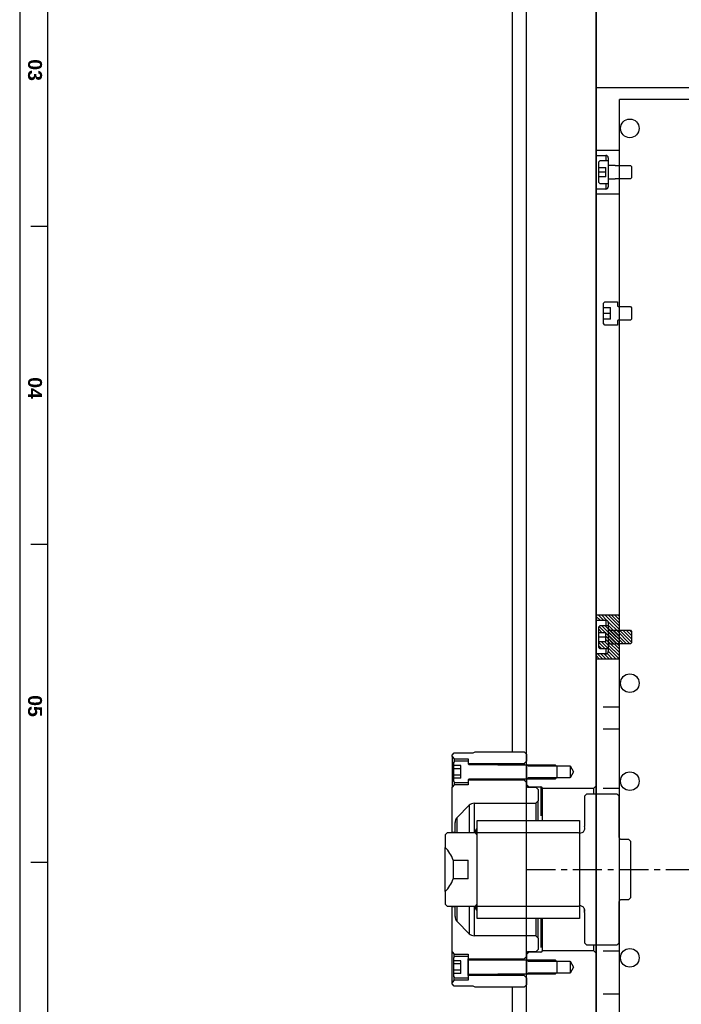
# Model space of a CAD drawing. Extents: x 2651 to 7771, y -1163 to 1075.
# Tile 472 of 490: x 5753 to 6037, y 330 to 753. Entities that reach past the tile are written whole.
import ezdxf

# ---------------------------------------------------------------- set-up
doc = ezdxf.new("R2010")
doc.units = 0
doc.header["$LTSCALE"] = 10
doc.linetypes.add('CENTER', pattern=[2, 1.25, -0.25, 0.25, -0.25])
doc.linetypes.add('PHANTOM', pattern=[2.5, 1.25, -0.25, 0.25, -0.25, 0.25, -0.25])
doc.layers.get('0').update_dxf_attribs({"linetype": 'CONTINUOUS'})
for name, color, linetype in [('15', 7, 'CONTINUOUS'), ('2', 7, 'CONTINUOUS'), ('96', 7, 'CONTINUOUS'), ('97', 7, 'CONTINUOUS'), ('BOX', 4, 'CONTINUOUS'), ('CEN', 1, 'CENTER'), ('DIM', 3, 'CONTINUOUS'), ('PART', 7, 'CONTINUOUS')]:
    doc.layers.add(name, color=color, linetype=linetype)
doc.styles.get("Standard").update_dxf_attribs({"font": 'romans.shx'})

# ---------------------------------------------------------------- blocks, each defined once
blk = doc.blocks.new('FDSFG')
at = {"color": 4}
for p, q in [((1954.35, 918.01), (1948.35, 918.01)), ((1954.35, 804.01), (1948.35, 804.01)), ((1954.35, 690.01), (1948.35, 690.01))]:
    blk.add_line(p, q, dxfattribs=at)
at = {"layer": 'BOX', "color": 3}
for points in [[(1944.35, 1260.01), (1944.35, 120.01), (2764.35, 120.01), (2764.35, 1260.01)], [(1954.35, 1250.01), (1954.35, 130.01), (2754.35, 130.01), (2754.35, 1250.01)]]:
    blk.add_lwpolyline(points, close=True, dxfattribs=at)
at = {"color": 4, "char_height": 5, "attachment_point": 1, "rotation": 270}
for s, insert in [('{\\fArial|b1|i0|c0|p34;\\C6;03}', (1952.35, 978.01)), ('{\\fArial|b1|i0|c0|p34;\\C6;04}', (1952.35, 864.01)), ('{\\fArial|b1|i0|c0|p34;\\C6;05}', (1952.35, 750.01))]:
    blk.add_mtext_dynamic_manual_height_columns(s, width=8, gutter_width=12.5, heights=[0], dxfattribs=dict(at, insert=insert))
blk = doc.blocks.new('A$C4D975714')
at = {"color": 252, "linetype": 'Continuous', "lineweight": 0}
for p, q in [((-219.69, 107.25), (-219.98, 107.54)), ((-218.28, 107.25), (-219.92, 108.89)), ((-216.86, 107.25), (-219.11, 109.5)), ((-215.33, 107.13), (-217.7, 109.5)), ((-210, 103.22), (-216.28, 109.5)), ((-210, 101.81), (-214.92, 106.72)), ((-210, 104.64), (-214.87, 109.5)), ((-210, 106.05), (-213.45, 109.5)), ((-210, 107.46), (-212.04, 109.5)), ((-210, 108.88), (-210.63, 109.5)), ((-217.47, 102), (-218.8, 103.33)), ((-216.05, 102), (-218.63, 104.57)), ((-209.67, 97.03), (-217.64, 105)), ((-214.8, 103.58), (-216.22, 105)), ((-211.06, 97.01), (-215.8, 101.75)), ((-214.8, 104.99), (-214.81, 105)), ((-210, 100.39), (-214.8, 105.19)), ((-210, 98.98), (-214.8, 103.78)), ((-210, 97.57), (-214.8, 102.36)), ((-208.27, 97.06), (-214.21, 102.99)), ((-206.88, 97.08), (-212.74, 102.93)), ((-205.49, 97.1), (-211.29, 102.9)), ((-204.8, 97.83), (-209.88, 102.9)), ((-204.8, 99.24), (-208.46, 102.9)), ((-204.8, 100.65), (-207.05, 102.9)), ((-204.8, 102.07), (-205.63, 102.9)), ((-216.12, 95), (-218.8, 97.68)), ((-214.8, 95.1), (-217.71, 98)), ((-214.8, 96.51), (-216.29, 98)), ((-212.46, 97), (-215.8, 100.33)), ((-213.88, 97), (-215.8, 98.92)), ((-210, 96.15), (-214.8, 100.95)), ((-210, 94.74), (-214.8, 99.54)), ((-210, 93.33), (-214.8, 98.12)), ((-217.53, 95), (-218.8, 96.26)), ((-210, 91.91), (-214.8, 96.71)), ((-210.15, 90.65), (-214.8, 95.3)), ((-211.44, 90.52), (-214.8, 93.88)), ((-218.66, 90.67), (-220, 92.01)), ((-217.22, 90.64), (-219.33, 92.75)), ((-215.77, 90.61), (-217.91, 92.75)), ((-214.33, 90.58), (-216.5, 92.75)), ((-212.88, 90.55), (-215.25, 92.92)), ((-271.11, 16.53), (-271.74, 17.15)), ((-271.24, 15.23), (-271.75, 15.75)), ((-271.21, -17.31), (-271.75, -16.76)), ((-271.11, -15.99), (-271.73, -15.37))]:
    blk.add_line(p, q, dxfattribs=at)
at = {"layer": '15', "color": 7, "linetype": 'Continuous'}
for p, q in [((-150, 331.26), (-210, 331.26)), ((-210, -331.26), (-210, 331.26)), ((-271.11, -21.12), (-271.11, 21.13)), ((-271.11, 21.13), (-227.11, 21.13)), ((-227.11, 21.13), (-227.11, -21.12)), ((-227.11, -21.12), (-271.11, -21.12))]:
    blk.add_line(p, q, dxfattribs=at)
at = {"layer": '15', "color": 254, "linetype": 'Continuous'}
for p, q in [((-220, 309.3), (-219.88, 309.5)), ((-220, 309.3), (-220, 307.25)), ((-219.88, 309.5), (-210.3, 309.5)), ((-210.3, 309.5), (-210, 309.2)), ((-220, 307.25), (-215.8, 307.25)), ((-214.8, 306.25), (-214.8, 293.75)), ((-210, 290.8), (-210, 309.2)), ((-215.8, 292.75), (-220, 292.75)), ((-220, 292.75), (-220, 290.7)), ((-219.88, 290.5), (-220, 290.7)), ((-210.3, 290.5), (-219.88, 290.5)), ((-210, 290.8), (-210.3, 290.5)), ((-220, 109.3), (-219.88, 109.5)), ((-220, 109.3), (-220, 107.25)), ((-220, 107.25), (-215.8, 107.25)), ((-219.88, 109.5), (-210.3, 109.5)), ((-214.8, 106.25), (-214.8, 93.75)), ((-210.3, 109.5), (-210, 109.2)), ((-210, 90.8), (-210, 109.2)), ((-215.8, 92.75), (-220, 92.75)), ((-220, 92.75), (-220, 90.7)), ((-219.88, 90.5), (-220, 90.7)), ((-210.3, 90.5), (-219.88, 90.5)), ((-210, 90.8), (-210.3, 90.5)), ((-225.05, 31.5), (-224.05, 32.5)), ((-225.05, 31.5), (-225.05, 18.55)), ((-224.05, 32.5), (-211.05, 32.5)), ((-211.05, 32.5), (-210.05, 31.5)), ((-210.05, 13.79), (-210.05, 31.5)), ((-271.75, 15.48), (-271.75, 17.08)), ((-271.11, 15.48), (-271.11, 17.08)), ((-285, 14.88), (-284, 15.87)), ((-285, 14.88), (-285, 9.44)), ((-284, 15.87), (-227.72, 15.87)), ((-209.25, 12.99), (-206, 12.99)), ((-206, 12.99), (-205, 11.99)), ((-285, -9.44), (-285, 9.44)), ((-205, -11.98), (-205, 11.99)), ((-281.45, 4), (-275, 4)), ((-281.45, 4), (-281.45, -2.83)), ((-275, -4), (-275, 4)), ((-281.45, -2.83), (-281.45, -4)), ((-275, -4), (-281.45, -4)), ((-285, -9.44), (-285, -14.87)), ((-205, -11.98), (-206, -12.98)), ((-284, -15.87), (-285, -14.87)), ((-227.72, -15.87), (-284, -15.87)), ((-271.75, -17.08), (-271.75, -15.48)), ((-271.11, -17.08), (-271.11, -15.48)), ((-225.05, -18.55), (-225.05, -16.8)), ((-210.05, -31.5), (-210.05, -13.78)), ((-206, -12.98), (-209.25, -12.98)), ((-225.05, -18.55), (-225.05, -31.5)), ((-224.05, -32.5), (-225.05, -31.5)), ((-211.05, -32.5), (-224.05, -32.5)), ((-210.05, -31.5), (-211.05, -32.5))]:
    blk.add_line(p, q, dxfattribs=at)
at = {"layer": '15', "color": 252, "linetype": 'PHANTOM'}
for p, q in [((-215.8, 307.25), (-215.8, 305)), ((-215.8, 295), (-215.8, 292.75)), ((-215.8, 107.25), (-215.8, 105)), ((-215.8, 95), (-215.8, 92.75)), ((-274.58, 27.62), (-274.58, 15.87)), ((-272.46, 28.5), (-272.46, 15.88)), ((-279.82, 15.88), (-279.82, 22.38)), ((-279.82, -22.38), (-279.82, -15.88)), ((-274.58, -15.87), (-274.58, -27.62)), ((-272.46, -15.88), (-272.46, -28.5))]:
    blk.add_line(p, q, dxfattribs=at)
at = {"layer": '15', "color": 31, "linetype": 'Continuous'}
for p, q in [((-218.8, 304.4), (-218.2, 305)), ((-218.8, 302), (-218.8, 304.4)), ((-218.8, 300), (-218.8, 302)), ((-218.8, 302), (-215.8, 302)), ((-218.2, 305), (-214.8, 305)), ((-215.8, 298), (-215.8, 302)), ((-214.8, 305), (-214.8, 303.25)), ((-214.55, 303), (-211.8, 303)), ((-211.8, 302.9), (-211.8, 303)), ((-211.8, 302.9), (-205.25, 302.9)), ((-205.25, 302.9), (-204.8, 302.45)), ((-204.8, 302.45), (-204.8, 297.55)), ((-215.8, 300), (-218.8, 300)), ((-218.8, 298), (-218.8, 300)), ((-218.8, 295.6), (-218.8, 298)), ((-215.8, 298), (-218.8, 298)), ((-214.8, 296.75), (-214.8, 295)), ((-211.8, 297), (-214.55, 297)), ((-211.8, 297), (-211.8, 297.1)), ((-205.25, 297.1), (-211.8, 297.1)), ((-204.8, 297.55), (-205.25, 297.1)), ((-218.2, 295), (-218.8, 295.6)), ((-214.8, 295), (-218.2, 295)), ((-216.8, 243.66), (-216.2, 244.26)), ((-216.8, 241.76), (-216.8, 243.66)), ((-216.8, 239.26), (-216.8, 241.76)), ((-216.8, 241.76), (-213.8, 241.76)), ((-216.2, 244.26), (-210.8, 244.26)), ((-213.8, 236.76), (-213.8, 241.76)), ((-210.8, 244.26), (-210.8, 242.51)), ((-210.55, 242.26), (-210.5, 242.26)), ((-210.5, 242.16), (-210.5, 242.26)), ((-210.5, 242.16), (-205.25, 242.16)), ((-205.25, 242.16), (-204.8, 241.71)), ((-204.8, 241.71), (-204.8, 236.82)), ((-213.8, 239.26), (-216.8, 239.26)), ((-216.8, 236.76), (-216.8, 239.26)), ((-216.8, 234.86), (-216.8, 236.76)), ((-213.8, 236.76), (-216.8, 236.76)), ((-216.2, 234.26), (-216.8, 234.86)), ((-210.8, 234.26), (-216.2, 234.26)), ((-210.8, 236.01), (-210.8, 234.26)), ((-210.5, 236.26), (-210.55, 236.26)), ((-205.25, 236.36), (-210.5, 236.36)), ((-210.5, 236.26), (-210.5, 236.36)), ((-204.8, 236.82), (-205.25, 236.36)), ((-218.8, 104.4), (-218.2, 105)), ((-218.8, 102), (-218.8, 104.4)), ((-218.8, 100), (-218.8, 102)), ((-218.8, 102), (-215.8, 102)), ((-218.2, 105), (-214.8, 105)), ((-215.8, 98), (-215.8, 102)), ((-214.8, 105), (-214.8, 103.25)), ((-214.55, 103), (-211.8, 103)), ((-211.8, 102.9), (-211.8, 103)), ((-211.8, 102.9), (-205.25, 102.9)), ((-205.25, 102.9), (-204.8, 102.45)), ((-204.8, 102.45), (-204.8, 97.55)), ((-215.8, 100), (-218.8, 100)), ((-218.8, 98), (-218.8, 100)), ((-218.8, 95.6), (-218.8, 98)), ((-215.8, 98), (-218.8, 98)), ((-204.8, 97.55), (-205.25, 97.1)), ((-218.2, 95), (-218.8, 95.6)), ((-214.8, 95), (-218.2, 95)), ((-214.8, 96.75), (-214.8, 95)), ((-211.8, 97), (-214.55, 97)), ((-205.25, 97.1), (-211.8, 97.1)), ((-211.8, 97), (-211.8, 97.1)), ((-281.27, 46.09), (-280.66, 46.7)), ((-280.66, 46.7), (-275, 46.7)), ((-275, 46.7), (-275, 45.47)), ((-281.27, 44.76), (-281.27, 46.09)), ((-281.27, 43.38), (-281.27, 44.76)), ((-278.23, 44.76), (-281.27, 44.76)), ((-278.23, 43.38), (-281.27, 43.38)), ((-281.27, 40.62), (-281.27, 43.38)), ((-278.23, 39.24), (-278.23, 44.76)), ((-274.71, 45.18), (-262.3, 45.18)), ((-262.3, 45.07), (-262.3, 45.18)), ((-262.3, 45.07), (-237.55, 45.07)), ((-237.55, 45.07), (-236.9, 44.42)), ((-236.9, 44.42), (-236.9, 39.58)), ((-278.23, 40.62), (-281.27, 40.62)), ((-281.27, 39.24), (-281.27, 40.62)), ((-281.27, 37.91), (-281.27, 39.24)), ((-278.23, 39.24), (-281.27, 39.24)), ((-275, 38.53), (-275, 37.3)), ((-262.3, 38.83), (-274.71, 38.83)), ((-262.3, 38.83), (-262.3, 38.93)), ((-237.55, 38.93), (-262.3, 38.93)), ((-236.9, 39.58), (-237.55, 38.93)), ((-280.66, 37.3), (-281.27, 37.91)), ((-275, 37.3), (-280.66, 37.3)), ((-210.05, 20.85), (-210, 20.85)), ((-210, -20.85), (-210.05, -20.85)), ((-281.27, -37.91), (-280.66, -37.3)), ((-281.27, -39.24), (-281.27, -37.91)), ((-280.66, -37.3), (-275, -37.3)), ((-275, -37.3), (-275, -38.53)), ((-281.27, -40.62), (-281.27, -39.24)), ((-278.23, -39.24), (-281.27, -39.24)), ((-278.23, -40.62), (-281.27, -40.62)), ((-281.27, -43.38), (-281.27, -40.62)), ((-278.23, -44.76), (-278.23, -39.24)), ((-274.71, -38.82), (-262.3, -38.82)), ((-262.3, -38.93), (-262.3, -38.82)), ((-262.3, -38.93), (-237.55, -38.93)), ((-237.55, -38.93), (-236.9, -39.58)), ((-236.9, -39.58), (-236.9, -44.42)), ((-278.23, -43.38), (-281.27, -43.38)), ((-281.27, -44.76), (-281.27, -43.38)), ((-281.27, -46.09), (-281.27, -44.76)), ((-278.23, -44.76), (-281.27, -44.76)), ((-280.66, -46.7), (-281.27, -46.09)), ((-275, -45.47), (-275, -46.7)), ((-262.3, -45.17), (-274.71, -45.17)), ((-262.3, -45.17), (-262.3, -45.07)), ((-237.55, -45.07), (-262.3, -45.07)), ((-236.9, -44.42), (-237.55, -45.07)), ((-275, -46.7), (-280.66, -46.7))]:
    blk.add_line(p, q, dxfattribs=at)
at = {"layer": '15', "color": 53, "linetype": 'Continuous'}
for p, q in [((-282, 49.18), (-281, 50.18)), ((-282, 48.55), (-282, 49.18)), ((-282, 48.55), (-282, 35.45)), ((-282, 48.55), (-281, 47.55)), ((-281, 50.18), (-272.87, 50.18)), ((-281, 47.55), (-281, 46.36)), ((-281, 47.55), (-275, 47.55)), ((-275, 47.55), (-275, 45.55)), ((-272.87, 50.18), (-272, 50.68)), ((-272, 50.68), (-251, 50.68)), ((-251, 50.68), (-250, 49.68)), ((-250, 49.68), (-250, 46.55)), ((-275, 45.55), (-251, 45.55)), ((-251, 45.55), (-250, 46.55)), ((-251, 45.55), (-251, 45.07)), ((-251, 38.45), (-275, 38.45)), ((-275, 38.45), (-275, 36.45)), ((-251, 38.93), (-251, 38.45)), ((-250, 37.45), (-251, 38.45)), ((-281, 36.45), (-282, 35.45)), ((-282, 16.1), (-282, 35.45)), ((-281, 37.64), (-281, 36.45)), ((-275, 36.45), (-281, 36.45)), ((-250, 37.45), (-250, 36.09)), ((-249.4, 35.49), (-246, 35.49)), ((-246, 35.49), (-245, 34.49)), ((-245, 34.49), (-245, 29.5)), ((-279.82, 22.38), (-274.58, 27.62)), ((-272.46, 28.5), (-246, 28.5)), ((-246, 28.5), (-245, 29.5)), ((-246, 28.5), (-246, 21.12)), ((-245, 21.13), (-245, 29.5)), ((-280.7, 16.1), (-280.7, 20.26)), ((-282, 16.1), (-282, 15.88)), ((-282, 16.1), (-280.7, 16.1)), ((-280.7, 15.87), (-280.7, 16.1)), ((-282, -15.88), (-282, -16.1)), ((-280.7, -16.1), (-282, -16.1)), ((-282, -35.45), (-282, -16.1)), ((-280.7, -16.1), (-280.7, -15.87)), ((-280.7, -20.26), (-280.7, -16.1)), ((-246, -21.12), (-246, -28.5)), ((-245, -29.5), (-245, -21.13)), ((-274.58, -27.62), (-279.82, -22.38)), ((-246, -28.5), (-272.46, -28.5)), ((-245, -29.5), (-246, -28.5)), ((-245, -29.5), (-245, -34.48)), ((-282, -42), (-282, -35.45)), ((-282, -35.45), (-281, -36.45)), ((-281, -37.64), (-281, -36.45)), ((-281, -36.45), (-275, -36.45)), ((-275, -36.45), (-275, -38.45)), ((-251, -38.45), (-250, -37.45)), ((-250, -36.08), (-250, -37.45)), ((-246, -35.48), (-249.4, -35.48)), ((-245, -34.48), (-246, -35.48)), ((-282, -48.55), (-282, -42)), ((-275, -38.45), (-275, -42)), ((-275, -38.45), (-251, -38.45)), ((-251, -38.93), (-251, -38.45)), ((-281, -47.55), (-281, -46.36)), ((-251, -45.55), (-275, -45.55)), ((-275, -45.55), (-275, -47.55)), ((-251, -45.55), (-251, -45.07)), ((-250, -46.55), (-251, -45.55)), ((-250, -46.55), (-250, -49.67)), ((-281, -47.55), (-282, -48.55)), ((-282, -49.17), (-282, -48.55)), ((-281, -50.17), (-282, -49.17)), ((-275, -47.55), (-281, -47.55)), ((-272.87, -50.17), (-281, -50.17)), ((-272, -50.67), (-272.87, -50.17)), ((-251, -50.67), (-272, -50.67)), ((-250, -49.67), (-251, -50.67))]:
    blk.add_line(p, q, dxfattribs=at)
at = {"layer": '15', "color": 254, "linetype": 'Continuous'}
for centre in [(-205.5, 318.86), (-205.5, 80.15), (-205.5, 38), (-205.5, -38)]:
    blk.add_circle(centre, 4, dxfattribs=at)
for centre, radius, start, end in [((-215.8, 306.25), 1, 0, 90), ((-215.8, 293.75), 1, 270, 0), ((-215.8, 106.25), 1, 0, 90), ((-215.8, 93.75), 1, 270, 0), ((-271.43, 17.08), 0.318, 0, 180), ((-226.85, 17.68), 2, 244.1581, 25.8419), ((-271.43, 15.48), 0.318, 180, 0), ((-209.25, 13.79), 0.8, 180, 270), ((-293.5, 0), 12.7, 18.3584, 47.9876), ((-293.5, 0), 12.7, 312.0124, 341.6416), ((-271.43, -15.48), 0.318, 0, 180), ((-226.85, -17.67), 2, 334.1581, 115.8419), ((-209.25, -13.78), 0.8, 90, 180), ((-271.43, -17.08), 0.318, 180, 0)]:
    blk.add_arc(centre, radius, start, end, dxfattribs=at)
at = {"layer": '15', "color": 31, "linetype": 'Continuous'}
for centre, radius, start, end in [((-214.55, 303.25), 0.25, 180, 270), ((-214.55, 296.75), 0.25, 90, 180), ((-210.55, 242.51), 0.25, 180, 270), ((-210.55, 236.01), 0.25, 90, 180), ((-214.55, 103.25), 0.25, 180, 270), ((-214.55, 96.75), 0.25, 90, 180), ((-274.71, 45.47), 0.292, 180, 270), ((-274.71, 38.53), 0.292, 90, 180), ((-274.71, -38.53), 0.292, 180, 270), ((-274.71, -45.47), 0.292, 90, 180)]:
    blk.add_arc(centre, radius, start, end, dxfattribs=at)
at = {"layer": '15', "color": 53, "linetype": 'Continuous'}
for centre, radius, start, end in [((-249.4, 36.09), 0.6, 180, 270), ((-272.46, 25.5), 3, 90, 135), ((-277.7, 20.26), 3, 135, 180), ((-277.7, -20.26), 3, 180, 225), ((-272.46, -25.5), 3, 225, 270), ((-249.4, -36.08), 0.6, 90, 180)]:
    blk.add_arc(centre, radius, start, end, dxfattribs=at)
blk.add_open_spline([(-275, -42), (-275, -42.46), (-275, -43.39), (-275, -44.58), (-275, -45.37), (-275, -45.64), (-275, -45.37), (-275, -44.58), (-275, -43.39), (-275, -42), (-275, -40.61), (-275, -39.42), (-275, -38.72), (-275, -38.52), (-275, -38.48)], degree=3, knots=[0, 0, 0, 0, 0.085758, 0.171516, 0.257273, 0.343031, 0.428789, 0.514547, 0.600305, 0.686062, 0.77182, 0.857578, 0.943336, 1, 1, 1, 1], dxfattribs=at)
blk.add_open_spline([(-275, -45.52), (-275, -45.54), (-275, -45.55)], degree=2, dxfattribs=at)
at = {"layer": '2', "color": 3, "linetype": 'Continuous'}
for p, q in [((-275, 45.55), (-275, 45.55)), ((-250, 45.33), (-250, 45.33)), ((-237.3, 44.55), (-237.3, 44.56)), ((-275, 38.45), (-275, 38.45)), ((-250, 38.67), (-250, 38.67)), ((-237.3, 39.44), (-237.3, 39.45)), ((-275, -38.45), (-275, -38.45)), ((-250, -38.67), (-250, -38.67)), ((-237.3, -39.45), (-237.3, -39.44)), ((-275, -45.55), (-275, -45.55)), ((-250, -45.33), (-250, -45.33)), ((-237.3, -44.56), (-237.3, -44.55))]:
    blk.add_line(p, q, dxfattribs=at)
at = {"layer": '96', "color": 163, "linetype": 'Continuous'}
for p, q in [((-250, 45.33), (-250, 45.07)), ((-250, 45.33), (-250, 38.67)), ((-250, 45.33), (-249.22, 44.56)), ((-249.22, 44.56), (-237.3, 44.56)), ((-237.3, 44.55), (-231.23, 44.55)), ((-231.23, 44.55), (-231.23, 39.45)), ((-231.23, 44.55), (-229.7, 42)), ((-249.22, 39.44), (-250, 38.67)), ((-250, 38.67), (-250, 36.55)), ((-237.3, 39.44), (-249.22, 39.44)), ((-231.23, 39.45), (-237.3, 39.45)), ((-229.7, 42), (-231.23, 39.45)), ((-250, 36.55), (-249, 35.55)), ((-249, 35.48), (-249, 35.55)), ((-249, 35.55), (-243.8, 35.55)), ((-243.04, 21.13), (-243.04, 35)), ((-243.04, 35), (-221, 35)), ((-221, 35), (-220, 36)), ((-221, 32.5), (-221, 35)), ((-220, 32.5), (-220, 36)), ((-243.04, -35), (-243.04, -21.13)), ((-221, -35), (-221, -32.5)), ((-220, -36), (-220, -32.5)), ((-249, -35.55), (-250, -36.55)), ((-250, -36.55), (-250, -38.67)), ((-249, -35.55), (-249, -35.48)), ((-243.8, -35.55), (-249, -35.55)), ((-221, -35), (-243.04, -35)), ((-220, -36), (-221, -35)), ((-250, -38.67), (-250, -38.93)), ((-250, -38.67), (-249.22, -39.44)), ((-249.22, -39.44), (-237.3, -39.44)), ((-237.3, -39.45), (-231.23, -39.45)), ((-231.23, -39.45), (-231.23, -44.55)), ((-231.23, -39.45), (-229.7, -42)), ((-229.7, -42), (-231.23, -44.55)), ((-249.22, -44.56), (-250, -45.33)), ((-237.3, -44.56), (-249.22, -44.56)), ((-231.23, -44.55), (-237.3, -44.55))]:
    blk.add_line(p, q, dxfattribs=at)
at = {"layer": '96', "color": 252, "linetype": 'PHANTOM'}
for p, q in [((-243.8, 35.55), (-243.8, 21.12)), ((-243.8, -21.12), (-243.8, -35.55))]:
    blk.add_line(p, q, dxfattribs=at)
at = {"layer": '96', "color": 163, "linetype": 'Continuous'}
for centre, start, end in [((-243.8, 34.75), 18.21, 90), ((-243.8, -34.75), 270, 341.79)]:
    blk.add_arc(centre, 0.8, start, end, dxfattribs=at)
for points in [[(-250, 45.33), (-250, 45.33), (-250, 45.29), (-250, 45.1), (-250, 44.79), (-250, 44.37), (-250, 43.86), (-250, 43.28), (-250, 42.65), (-250, 42), (-250, 41.35), (-250, 40.72), (-250, 40.14), (-250, 39.63), (-250, 39.21), (-250, 38.9), (-250, 38.71), (-250, 38.64), (-250, 38.71), (-250, 38.9), (-250, 39.21), (-250, 39.63), (-250, 40.14), (-250, 40.72), (-250, 41.35), (-250, 42), (-250, 42.65), (-250, 43.28), (-250, 43.86), (-250, 44.37), (-250, 44.79), (-250, 45.1), (-250, 45.29), (-250, 45.33), (-250, 45.33)], [(-250, -38.67), (-250, -38.67), (-250, -38.71), (-250, -38.9), (-250, -39.21), (-250, -39.63), (-250, -40.14), (-250, -40.72), (-250, -41.35), (-250, -42), (-250, -42.65), (-250, -43.28), (-250, -43.86), (-250, -44.37), (-250, -44.79), (-250, -45.1), (-250, -45.29), (-250, -45.36), (-250, -45.29), (-250, -45.1), (-250, -44.79), (-250, -44.37), (-250, -43.86), (-250, -43.28), (-250, -42.65), (-250, -42), (-250, -41.35), (-250, -40.72), (-250, -40.14), (-250, -39.63), (-250, -39.21), (-250, -38.9), (-250, -38.71), (-250, -38.67), (-250, -38.67)]]:
    blk.add_open_spline(points, degree=3, dxfattribs=at)
at = {"layer": '97', "color": 2, "linetype": 'Continuous'}
for p, q in [((-148, 336.26), (-220, 336.26)), ((-210.05, 27), (-210, 27)), ((-210, -27), (-210.05, -27))]:
    blk.add_line(p, q, dxfattribs=at)
at = {"layer": '97', "color": 252, "linetype": 'PHANTOM'}
for p, q in [((-210.06, 309.26), (-210, 309.26)), ((-217, 70), (-210, 70)), ((-217, 60.54), (-210, 60.54)), ((-217, 35), (-210, 35)), ((-210, 32), (-210.55, 32)), ((-210.55, -32), (-210, -32)), ((-217, -35), (-210, -35)), ((-217, -53.46), (-210, -53.46))]:
    blk.add_line(p, q, dxfattribs=at)

msp = doc.modelspace()

# ---------------------------------------------------------------- linework, layer by layer
for p, q in [((5964.684, 438.317), (5964.684, 910.642)), ((5970.684, -135.358), (5970.684, 910.642)), ((6000.684, 910.642), (6000.684, -135.358)), ((6000.684, -135.358), (6000.684, 910.642)), ((5964.684, -135.358), (5964.684, 336.967))]:
    msp.add_line(p, q)
at = {"layer": 'CEN', "color": 2}
msp.add_line((5970.684, 387.642), (6536.184, 387.642), dxfattribs=at)

# ---------------------------------------------------------------- block references
at = {"layer": 'DIM'}
msp.add_blockref('A$C4D975714', (6220.684, 387.642), dxfattribs=at)
at = {"layer": 'PART', "xscale": 1.2, "yscale": 1.2, "zscale": 1.2}
msp.add_blockref('FDSFG', (3419.462, -437.37), dxfattribs=at)

doc.saveas('drawing.dxf')
